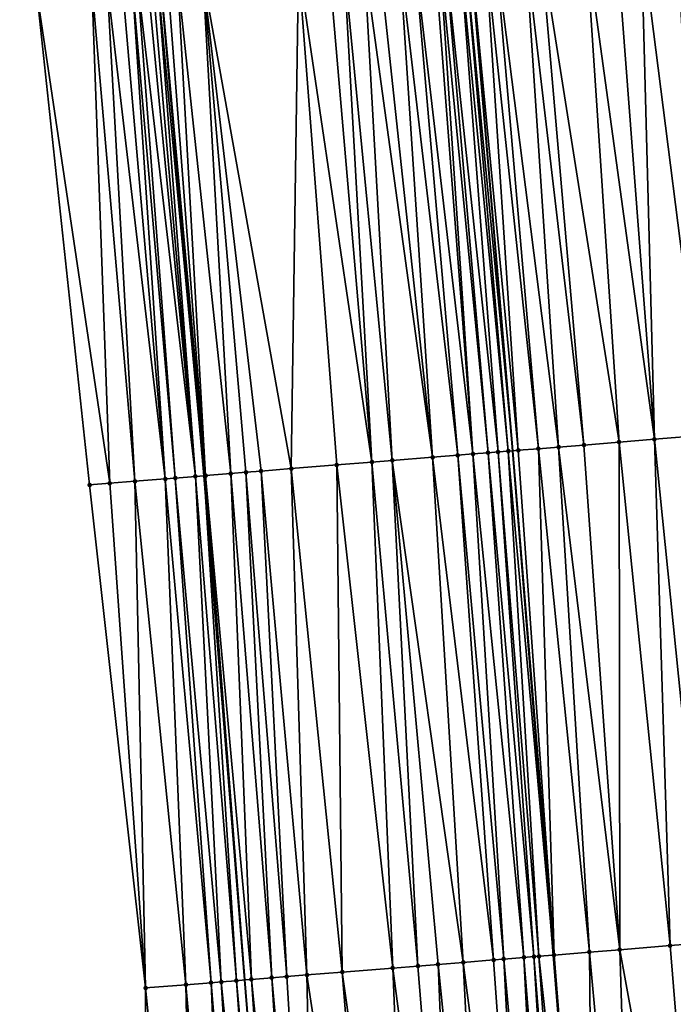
# Model space of a CAD drawing. Header units: feet. Extents: x 2004186 to 2014793, y 836912 to 864902.
# Tile 298 of 656: x 2010698 to 2010724, y 846398 to 846436. Entities that reach past the tile are written whole.
import ezdxf

# ---------------------------------------------------------------- set-up
doc = ezdxf.new("R2010")
doc.units = ezdxf.units.FT
doc.header["$LTSCALE"] = 100
doc.header["$MEASUREMENT"] = 0
for name, color, linetype, lineweight in [('EP_Travel Lane', 5, 'Continuous', 40), ('GPL_Skip Line', 2, 'Continuous', 40), ('Road Shots', 4, 'Continuous', 200), ('Road X-Section', 30, 'Continuous', 13)]:
    doc.layers.add(name, color=color, linetype=linetype, lineweight=lineweight)
doc.layers.add('I-77 SB_MM21-27-Surface-Border', color=7, linetype='Continuous')
doc.layers.add('I-77 SB_MM21-27-Surface-TIN', color=7, linetype='Continuous')

msp = doc.modelspace()

# ---------------------------------------------------------------- linework, layer by layer
at = {"layer": 'EP_Travel Lane'}
msp.add_polyline3d([(2010710.427281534, 846358.6636826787, 431.0598790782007), (2010708.84415915, 846378.5418675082, 431.2301920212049), (2010707.228482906, 846398.4750796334, 431.3984264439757), (2010705.61283548, 846418.4079362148, 431.5364268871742), (2010703.896541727, 846438.0590206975, 431.6706154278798), (2010702.005175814, 846457.9392202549, 431.8047084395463), (2010700.094050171, 846477.8456789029, 431.9339933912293), (2010698.182698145, 846497.7544955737, 432.1145469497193), (2010696.287928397, 846517.469890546, 432.2982350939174), (2010693.752455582, 846541.2357531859, 432.4414229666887), (2010691.53815431, 846561.1124940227, 432.5625172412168), (2010689.323838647, 846580.9893640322, 432.6556785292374), (2010687.109523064, 846600.8662333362, 432.7490151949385), (2010684.916266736, 846620.3862473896, 432.8704048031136), (2010682.365556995, 846640.2227027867, 432.9656242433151), (2010679.814833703, 846660.0592635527, 433.0354573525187), (2010677.264115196, 846679.8957871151, 433.1142516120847), (2010674.736842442, 846699.3669876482, 433.2019053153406)], dxfattribs=at)
at = {"layer": 'GPL_Skip Line'}
msp.add_polyline3d([(2010722.607946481, 846359.6180831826, 431.5534392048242), (2010721.029251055, 846379.5256798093, 431.7345156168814), (2010719.424851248, 846399.4601499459, 431.8844150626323), (2010717.820472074, 846419.3943637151, 432.0229026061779), (2010716.12549704, 846439.1858124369, 432.1563313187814), (2010714.296203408, 846459.0866051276, 432.3097081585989), (2010712.452399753, 846478.9998033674, 432.4492745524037), (2010710.60849604, 846498.9140822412, 432.6238982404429), (2010708.69003976, 846518.7259031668, 432.820283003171), (2010706.192759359, 846542.6460683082, 432.9817465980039), (2010703.951951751, 846562.519834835, 433.0951502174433), (2010701.711127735, 846582.3937468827, 433.1770790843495), (2010699.470299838, 846602.2676933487, 433.2515744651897), (2010697.235068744, 846621.9658725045, 433.3646820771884), (2010694.713833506, 846641.8061821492, 433.4433922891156), (2010692.192604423, 846661.6464433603, 433.533691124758), (2010689.671370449, 846681.4867430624, 433.6147614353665), (2010687.142786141, 846701.1469352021, 433.692900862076)], dxfattribs=at)
at = {"layer": 'I-77 SB_MM21-27-Surface-Border', "color": 3, "linetype": 'ByBlock', "lineweight": -2}
msp.add_polyline3d([(2010704.709131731, 846358.2158184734, 430.8054678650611), (2010703.322665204, 846378.0962043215, 430.9856400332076), (2010703.30105716, 846398.1580388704, 431.221363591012), (2010701.086626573, 846418.0423083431, 431.3410494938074), (2010698.992224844, 846437.6072583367, 431.4564328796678), (2010696.943988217, 846457.466916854, 431.5765682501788), (2010694.680344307, 846477.3401428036, 431.7026668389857), (2010692.814656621, 846497.2538801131, 431.8571424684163), (2010690.896616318, 846516.9242575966, 432.0285049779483), (2010687.93363266, 846540.5762063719, 432.1644652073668), (2010685.676783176, 846560.4480897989, 432.2909430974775), (2010683.419924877, 846580.3200508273, 432.4006376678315), (2010681.361785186, 846600.2146153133, 432.5028884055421), (2010679.541490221, 846619.6971818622, 432.6227180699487), (2010677.39120826, 846639.5849781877, 432.7353014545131), (2010676.629557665, 846659.6508278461, 432.9056721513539), (2010673.884149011, 846679.4623075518, 432.9953123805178), (2010670.968931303, 846698.8263281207, 433.0674297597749)], dxfattribs=at)
at = {"layer": 'I-77 SB_MM21-27-Surface-TIN', "color": 128, "linetype": 'ByBlock', "lineweight": -2}
for points in [[(2010722.890989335, 846439.8093243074, 432.4052100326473), (2010721.895212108, 846439.7175214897, 432.3733433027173), (2010723.413856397, 846419.8464285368, 432.2324892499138)], [(2010724.285083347, 846439.9377844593, 432.4595902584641), (2010722.890989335, 846439.8093243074, 432.4052100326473), (2010725.407354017, 846420.0075728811, 432.3034258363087)], [(2010722.890989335, 846439.8093243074, 432.4052100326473), (2010723.413856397, 846419.8464285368, 432.2324892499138), (2010725.407354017, 846420.0075728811, 432.3034258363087)], [(2010718.310401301, 846439.3871697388, 432.2374348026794), (2010717.11547112, 846439.2769793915, 432.2033232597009), (2010719.626210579, 846419.540258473, 432.0971264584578)], [(2010718.907868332, 846439.4422439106, 432.2577059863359), (2010718.310401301, 846439.3871697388, 432.2374348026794), (2010720.622956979, 846419.6208603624, 432.1284580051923)], [(2010718.310401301, 846439.3871697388, 432.2374348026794), (2010719.626210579, 846419.540258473, 432.0971264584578), (2010720.622956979, 846419.6208603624, 432.1284580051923)], [(2010720.700272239, 846439.6074359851, 432.3231801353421), (2010718.907868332, 846439.4422439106, 432.2577059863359), (2010722.018404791, 846419.7336678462, 432.1772167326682)], [(2010718.907868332, 846439.4422439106, 432.2577059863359), (2010720.622956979, 846419.6208603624, 432.1284580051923), (2010722.018404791, 846419.7336678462, 432.1772167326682)], [(2010721.895212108, 846439.7175214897, 432.3733433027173), (2010720.700272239, 846439.6074359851, 432.3231801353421), (2010723.413856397, 846419.8464285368, 432.2324892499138)], [(2010720.700272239, 846439.6074359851, 432.3231801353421), (2010722.018404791, 846419.7336678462, 432.1772167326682), (2010723.413856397, 846419.8464285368, 432.2324892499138)], [(2010714.72560286, 846439.0566841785, 432.1220127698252), (2010713.928972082, 846438.9833392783, 432.0816143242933), (2010716.237256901, 846419.2664083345, 431.9632755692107)], [(2010714.924758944, 846439.0750378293, 432.1294444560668), (2010714.72560286, 846439.0566841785, 432.1220127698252), (2010716.237256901, 846419.2664083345, 431.9632755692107)], [(2010715.123913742, 846439.0934053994, 432.1347451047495), (2010714.924758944, 846439.0750378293, 432.1294444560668), (2010716.835310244, 846419.314701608, 431.9915208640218)], [(2010714.924758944, 846439.0750378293, 432.1294444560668), (2010716.237256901, 846419.2664083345, 431.9632755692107), (2010716.835310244, 846419.314701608, 431.9915208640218)], [(2010715.721373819, 846439.1485548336, 432.1434935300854), (2010715.123913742, 846439.0934053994, 432.1347451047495), (2010717.234008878, 846419.3469414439, 432.0041815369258)], [(2010715.123913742, 846439.0934053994, 432.1347451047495), (2010716.835310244, 846419.314701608, 431.9915208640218), (2010717.234008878, 846419.3469414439, 432.0041815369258)], [(2010715.92052851, 846439.1669235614, 432.1486169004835), (2010715.721373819, 846439.1485548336, 432.1434935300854), (2010717.632706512, 846419.379193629, 432.0151231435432)], [(2010715.721373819, 846439.1485548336, 432.1434935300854), (2010717.234008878, 846419.3469414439, 432.0041815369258), (2010717.632706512, 846419.379193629, 432.0151231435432)], [(2010716.11968458, 846439.1852773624, 432.1560256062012), (2010715.92052851, 846439.1669235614, 432.1486169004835), (2010717.820472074, 846419.3943637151, 432.0229026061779)], [(2010715.92052851, 846439.1669235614, 432.1486169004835), (2010717.632706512, 846419.379193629, 432.0151231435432), (2010717.820472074, 846419.3943637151, 432.0229026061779)], [(2010716.11968458, 846439.1852773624, 432.1560256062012), (2010717.820472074, 846419.3943637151, 432.0229026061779), (2010716.12549704, 846439.1858124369, 432.1563313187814)], [(2010716.717158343, 846439.2402786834, 432.1874503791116), (2010716.12549704, 846439.1858124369, 432.1563313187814), (2010718.031407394, 846419.4114057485, 432.0316420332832)], [(2010718.031407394, 846419.4114057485, 432.0316420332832), (2010716.12549704, 846439.1858124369, 432.1563313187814), (2010717.820472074, 846419.3943637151, 432.0229026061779)], [(2010717.11547112, 846439.2769793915, 432.2033232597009), (2010716.717158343, 846439.2402786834, 432.1874503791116), (2010718.828812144, 846419.4757931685, 432.069805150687)], [(2010716.717158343, 846439.2402786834, 432.1874503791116), (2010718.031407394, 846419.4114057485, 432.0316420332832), (2010718.828812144, 846419.4757931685, 432.069805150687)], [(2010717.11547112, 846439.2769793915, 432.2033232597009), (2010718.828812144, 846419.4757931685, 432.069805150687), (2010719.626210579, 846419.540258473, 432.0971264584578)], [(2010710.543309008, 846438.6714315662, 431.9392990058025), (2010709.348376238, 846438.5612692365, 431.9008979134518), (2010712.250250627, 846418.9442557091, 431.8024619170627)], [(2010711.140779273, 846438.7264707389, 431.964928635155), (2010710.543309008, 846438.6714315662, 431.9392990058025), (2010712.250250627, 846418.9442557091, 431.8024619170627)], [(2010711.937410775, 846438.799807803, 432.0065267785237), (2010711.140779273, 846438.7264707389, 431.964928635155), (2010713.047649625, 846419.0087140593, 431.8307513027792)], [(2010711.140779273, 846438.7264707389, 431.964928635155), (2010712.250250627, 846418.9442557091, 431.8024619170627), (2010713.047649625, 846419.0087140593, 431.8307513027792)], [(2010712.534880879, 846438.8548487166, 432.0318898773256), (2010711.937410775, 846438.799807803, 432.0065267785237), (2010714.642453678, 846419.1375560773, 431.8977260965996)], [(2010711.937410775, 846438.799807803, 432.0065267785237), (2010713.047649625, 846419.0087140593, 431.8307513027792), (2010714.642453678, 846419.1375560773, 431.8977260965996)], [(2010713.331501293, 846438.9283057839, 432.0551153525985), (2010712.534880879, 846438.8548487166, 432.0318898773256), (2010714.642453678, 846419.1375560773, 431.8977260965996)], [(2010713.928972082, 846438.9833392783, 432.0816143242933), (2010713.331501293, 846438.9283057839, 432.0551153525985), (2010715.639203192, 846419.21811957, 431.9344026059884)], [(2010713.331501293, 846438.9283057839, 432.0551153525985), (2010714.642453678, 846419.1375560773, 431.8977260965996), (2010715.639203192, 846419.21811957, 431.9344026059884)], [(2010713.928972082, 846438.9833392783, 432.0816143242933), (2010715.639203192, 846419.21811957, 431.9344026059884), (2010716.237256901, 846419.2664083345, 431.9632755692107)], [(2010709.348376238, 846438.5612692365, 431.9008979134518), (2010705.564406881, 846438.212590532, 431.7534703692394), (2010709.060653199, 846418.6864399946, 431.6868424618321)], [(2010709.348376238, 846438.5612692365, 431.9008979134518), (2010709.060653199, 846418.6864399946, 431.6868424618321), (2010710.854803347, 846418.8314416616, 431.7546168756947)], [(2010709.348376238, 846438.5612692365, 431.9008979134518), (2010710.854803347, 846418.8314416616, 431.7546168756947), (2010712.250250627, 846418.9442557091, 431.8024619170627)], [(2010701.780427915, 846437.8640158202, 431.5901213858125), (2010701.182952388, 846437.8090335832, 431.5557748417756), (2010702.88078417, 846418.187218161, 431.4216096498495)], [(2010702.377903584, 846437.9189965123, 431.6247044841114), (2010701.780427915, 846437.8640158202, 431.5901213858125), (2010704.076892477, 846418.2837847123, 431.4808837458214)], [(2010701.780427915, 846437.8640158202, 431.5901213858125), (2010702.88078417, 846418.187218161, 431.4216096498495), (2010704.076892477, 846418.2837847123, 431.4808837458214)], [(2010702.77621809, 846437.9556785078, 431.6434423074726), (2010702.377903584, 846437.9189965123, 431.6247044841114), (2010704.076892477, 846418.2837847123, 431.4808837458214)], [(2010702.975373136, 846437.9740433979, 431.6491532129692), (2010702.77621809, 846437.9556785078, 431.6434423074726), (2010704.475593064, 846418.3160004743, 431.4968955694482)], [(2010702.77621809, 846437.9556785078, 431.6434423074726), (2010704.076892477, 846418.2837847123, 431.4808837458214), (2010704.475593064, 846418.3160004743, 431.4968955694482)], [(2010703.37367832, 846438.0108262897, 431.6524436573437), (2010702.975373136, 846437.9740433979, 431.6491532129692), (2010705.272990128, 846418.3804826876, 431.5218631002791)], [(2010702.975373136, 846437.9740433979, 431.6491532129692), (2010704.475593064, 846418.3160004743, 431.4968955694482), (2010705.272990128, 846418.3804826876, 431.5218631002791)], [(2010703.572832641, 846438.0291990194, 431.6569543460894), (2010703.37367832, 846438.0108262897, 431.6524436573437), (2010705.272990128, 846418.3804826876, 431.5218631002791)], [(2010703.771988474, 846438.0475553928, 431.6639692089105), (2010703.572832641, 846438.0291990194, 431.6569543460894), (2010705.272990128, 846418.3804826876, 431.5218631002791)], [(2010703.771988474, 846438.0475553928, 431.6639692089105), (2010705.61283548, 846418.4079362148, 431.5364268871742), (2010703.896541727, 846438.0590206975, 431.6706154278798)], [(2010703.771988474, 846438.0475553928, 431.6639692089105), (2010705.272990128, 846418.3804826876, 431.5218631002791), (2010705.61283548, 846418.4079362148, 431.5364268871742)], [(2010704.170304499, 846438.0842209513, 431.685223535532), (2010703.896541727, 846438.0590206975, 431.6706154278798), (2010705.67169134, 846418.4126907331, 431.5389491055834)], [(2010705.67169134, 846418.4126907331, 431.5389491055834), (2010703.896541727, 846438.0590206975, 431.6706154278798), (2010705.61283548, 846418.4079362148, 431.5364268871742)], [(2010704.568621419, 846438.1208768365, 431.7079588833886), (2010704.170304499, 846438.0842209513, 431.685223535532), (2010705.67169134, 846418.4126907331, 431.5389491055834)], [(2010705.564406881, 846438.212590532, 431.7534703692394), (2010704.568621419, 846438.1208768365, 431.7079588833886), (2010706.6684492, 846418.4931513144, 431.5899512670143)], [(2010704.568621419, 846438.1208768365, 431.7079588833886), (2010705.67169134, 846418.4126907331, 431.5389491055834), (2010706.6684492, 846418.4931513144, 431.5899512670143)], [(2010705.564406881, 846438.212590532, 431.7534703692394), (2010707.864549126, 846418.5898212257, 431.6348372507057), (2010709.060653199, 846418.6864399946, 431.6868424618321)], [(2010705.564406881, 846438.212590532, 431.7534703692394), (2010707.266499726, 846418.5414793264, 431.6133608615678), (2010707.864549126, 846418.5898212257, 431.6348372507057)], [(2010705.564406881, 846438.212590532, 431.7534703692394), (2010706.6684492, 846418.4931513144, 431.5899512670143), (2010707.266499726, 846418.5414793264, 431.6133608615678)], [(2010701.182952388, 846437.8090335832, 431.5557748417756), (2010698.992224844, 846437.6072583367, 431.4564328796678), (2010701.88402781, 846418.1067390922, 431.3731810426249)], [(2010698.992224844, 846437.6072583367, 431.4564328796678), (2010701.086626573, 846418.0423083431, 431.3410494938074), (2010701.88402781, 846418.1067390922, 431.3731810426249)], [(2010701.182952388, 846437.8090335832, 431.5557748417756), (2010701.88402781, 846418.1067390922, 431.3731810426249), (2010702.88078417, 846418.187218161, 431.4216096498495)], [(2010725.407354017, 846420.0075728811, 432.3034258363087), (2010723.413856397, 846419.8464285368, 432.2324892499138), (2010725.429000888, 846399.9452595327, 432.1028837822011)], [(2010719.626210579, 846419.540258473, 432.0971264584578), (2010718.828812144, 846419.4757931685, 432.069805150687), (2010720.843940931, 846399.574817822, 431.9346390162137)], [(2010720.622956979, 846419.6208603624, 432.1284580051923), (2010719.626210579, 846419.540258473, 432.0971264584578), (2010722.040040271, 846399.6714949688, 431.9735671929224)], [(2010719.626210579, 846419.540258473, 432.0971264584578), (2010720.843940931, 846399.574817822, 431.9346390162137), (2010722.040040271, 846399.6714949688, 431.9735671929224)], [(2010722.018404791, 846419.7336678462, 432.1772167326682), (2010720.622956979, 846419.6208603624, 432.1284580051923), (2010722.040040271, 846399.6714949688, 431.9735671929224)], [(2010723.413856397, 846419.8464285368, 432.2324892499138), (2010722.018404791, 846419.7336678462, 432.1772167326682), (2010724.033543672, 846399.8325680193, 432.0453047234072)], [(2010722.018404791, 846419.7336678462, 432.1772167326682), (2010722.040040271, 846399.6714949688, 431.9735671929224), (2010724.033543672, 846399.8325680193, 432.0453047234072)], [(2010723.413856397, 846419.8464285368, 432.2324892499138), (2010724.033543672, 846399.8325680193, 432.0453047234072), (2010725.429000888, 846399.9452595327, 432.1028837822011)], [(2010715.639203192, 846419.21811957, 431.9344026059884), (2010714.642453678, 846419.1375560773, 431.8977260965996), (2010717.056273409, 846399.2689153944, 431.7814973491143)], [(2010716.237256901, 846419.2664083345, 431.9632755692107), (2010715.639203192, 846419.21811957, 431.9344026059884), (2010717.4549771, 846399.3010928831, 431.8004290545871)], [(2010715.639203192, 846419.21811957, 431.9344026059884), (2010717.056273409, 846399.2689153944, 431.7814973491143), (2010717.4549771, 846399.3010928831, 431.8004290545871)], [(2010716.835310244, 846419.314701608, 431.9915208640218), (2010716.237256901, 846419.2664083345, 431.9632755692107), (2010718.252390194, 846399.3653774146, 431.8469918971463)], [(2010716.237256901, 846419.2664083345, 431.9632755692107), (2010717.4549771, 846399.3010928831, 431.8004290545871), (2010718.252390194, 846399.3653774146, 431.8469918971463)], [(2010717.234008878, 846419.3469414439, 432.0041815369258), (2010716.835310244, 846419.314701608, 431.9915208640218), (2010718.651093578, 846399.3975586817, 431.8654570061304)], [(2010716.835310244, 846419.314701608, 431.9915208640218), (2010718.252390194, 846399.3653774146, 431.8469918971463), (2010718.651093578, 846399.3975586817, 431.8654570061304)], [(2010717.632706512, 846419.379193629, 432.0151231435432), (2010717.234008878, 846419.3469414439, 432.0041815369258), (2010718.850443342, 846399.4136730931, 431.8717531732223)], [(2010717.234008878, 846419.3469414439, 432.0041815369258), (2010718.651093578, 846399.3975586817, 431.8654570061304), (2010718.850443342, 846399.4136730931, 431.8717531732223)], [(2010717.632706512, 846419.379193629, 432.0151231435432), (2010719.424851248, 846399.4601499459, 431.8844150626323), (2010717.820472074, 846419.3943637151, 432.0229026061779)], [(2010717.632706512, 846419.379193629, 432.0151231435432), (2010718.850443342, 846399.4136730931, 431.8717531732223), (2010719.424851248, 846399.4601499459, 431.8844150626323)], [(2010718.031407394, 846419.4114057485, 432.0316420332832), (2010717.820472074, 846419.3943637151, 432.0229026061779), (2010719.448488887, 846399.4620625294, 431.8849361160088)], [(2010719.448488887, 846399.4620625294, 431.8849361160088), (2010717.820472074, 846419.3943637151, 432.0229026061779), (2010719.424851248, 846399.4601499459, 431.8844150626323)], [(2010718.828812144, 846419.4757931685, 432.069805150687), (2010718.031407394, 846419.4114057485, 432.0316420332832), (2010719.448488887, 846399.4620625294, 431.8849361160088)], [(2010718.828812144, 846419.4757931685, 432.069805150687), (2010719.448488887, 846399.4620625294, 431.8849361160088), (2010720.843940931, 846399.574817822, 431.9346390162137)], [(2010710.854803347, 846418.8314416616, 431.7546168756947), (2010709.060653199, 846418.6864399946, 431.6868424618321), (2010711.075749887, 846398.785860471, 431.5460040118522)], [(2010712.250250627, 846418.9442557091, 431.8024619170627), (2010710.854803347, 846418.8314416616, 431.7546168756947), (2010713.069256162, 846398.9468980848, 431.6221176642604)], [(2010710.854803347, 846418.8314416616, 431.7546168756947), (2010711.075749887, 846398.785860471, 431.5460040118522), (2010713.069256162, 846398.9468980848, 431.6221176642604)], [(2010713.047649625, 846419.0087140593, 431.8307513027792), (2010712.250250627, 846418.9442557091, 431.8024619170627), (2010714.066006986, 846399.0274454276, 431.6566505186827)], [(2010712.250250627, 846418.9442557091, 431.8024619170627), (2010713.069256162, 846398.9468980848, 431.6221176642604), (2010714.066006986, 846399.0274454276, 431.6566505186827)], [(2010714.642453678, 846419.1375560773, 431.8977260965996), (2010713.047649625, 846419.0087140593, 431.8307513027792), (2010715.860170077, 846399.1722874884, 431.7364883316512)], [(2010713.047649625, 846419.0087140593, 431.8307513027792), (2010714.863412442, 846399.0918241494, 431.6915816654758), (2010715.860170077, 846399.1722874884, 431.7364883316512)], [(2010713.047649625, 846419.0087140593, 431.8307513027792), (2010714.066006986, 846399.0274454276, 431.6566505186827), (2010714.863412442, 846399.0918241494, 431.6915816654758)], [(2010714.642453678, 846419.1375560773, 431.8977260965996), (2010715.860170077, 846399.1722874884, 431.7364883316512), (2010717.056273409, 846399.2689153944, 431.7814973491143)], [(2010705.272990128, 846418.3804826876, 431.5218631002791), (2010704.475593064, 846418.3160004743, 431.4968955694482), (2010706.291336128, 846398.3993541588, 431.3653119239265)], [(2010705.272990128, 846418.3804826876, 431.5218631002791), (2010706.889385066, 846398.4477017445, 431.3836630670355), (2010705.61283548, 846418.4079362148, 431.5364268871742)], [(2010705.272990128, 846418.3804826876, 431.5218631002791), (2010706.291336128, 846398.3993541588, 431.3653119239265), (2010706.889385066, 846398.4477017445, 431.3836630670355)], [(2010705.67169134, 846418.4126907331, 431.5389491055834), (2010705.61283548, 846418.4079362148, 431.5364268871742), (2010707.228482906, 846398.4750796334, 431.3984264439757)], [(2010706.889385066, 846398.4477017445, 431.3836630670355), (2010707.228482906, 846398.4750796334, 431.3984264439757), (2010705.61283548, 846418.4079362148, 431.5364268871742)], [(2010706.6684492, 846418.4931513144, 431.5899512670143), (2010705.67169134, 846418.4126907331, 431.5389491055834), (2010707.487439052, 846398.4959870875, 431.4097006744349)], [(2010705.67169134, 846418.4126907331, 431.5389491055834), (2010707.228482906, 846398.4750796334, 431.3984264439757), (2010707.487439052, 846398.4959870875, 431.4097006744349)], [(2010707.266499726, 846418.5414793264, 431.6133608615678), (2010706.6684492, 846418.4931513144, 431.5899512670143), (2010708.284844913, 846398.5603608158, 431.4452484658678)], [(2010706.6684492, 846418.4931513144, 431.5899512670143), (2010707.487439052, 846398.4959870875, 431.4097006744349), (2010708.284844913, 846398.5603608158, 431.4452484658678)], [(2010707.864549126, 846418.5898212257, 431.6348372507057), (2010707.266499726, 846418.5414793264, 431.6133608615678), (2010708.882894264, 846398.6087033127, 431.4642280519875)], [(2010707.266499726, 846418.5414793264, 431.6133608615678), (2010708.284844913, 846398.5603608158, 431.4452484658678), (2010708.882894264, 846398.6087033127, 431.4642280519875)], [(2010709.060653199, 846418.6864399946, 431.6868424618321), (2010707.864549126, 846418.5898212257, 431.6348372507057), (2010709.680294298, 846398.6731488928, 431.49090274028)], [(2010707.864549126, 846418.5898212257, 431.6348372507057), (2010708.882894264, 846398.6087033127, 431.4642280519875), (2010709.680294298, 846398.6731488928, 431.49090274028)], [(2010709.060653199, 846418.6864399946, 431.6868424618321), (2010709.680294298, 846398.6731488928, 431.49090274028), (2010711.075749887, 846398.785860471, 431.5460040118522)], [(2010701.88402781, 846418.1067390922, 431.3731810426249), (2010701.086626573, 846418.0423083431, 431.3410494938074), (2010703.30105716, 846398.1580388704, 431.221363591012)], [(2010702.88078417, 846418.187218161, 431.4216096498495), (2010701.88402781, 846418.1067390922, 431.3731810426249), (2010703.30105716, 846398.1580388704, 431.221363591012)], [(2010704.076892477, 846418.2837847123, 431.4808837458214), (2010702.88078417, 846418.187218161, 431.4216096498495), (2010704.895871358, 846398.2867557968, 431.2962294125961)], [(2010702.88078417, 846418.187218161, 431.4216096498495), (2010703.30105716, 846398.1580388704, 431.221363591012), (2010704.895871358, 846398.2867557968, 431.2962294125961)], [(2010704.475593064, 846418.3160004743, 431.4968955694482), (2010704.076892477, 846418.2837847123, 431.4808837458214), (2010705.892633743, 846398.3671605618, 431.3483694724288)], [(2010704.076892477, 846418.2837847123, 431.4808837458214), (2010704.895871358, 846398.2867557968, 431.2962294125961), (2010705.892633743, 846398.3671605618, 431.3483694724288)], [(2010704.475593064, 846418.3160004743, 431.4968955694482), (2010705.892633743, 846398.3671605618, 431.3483694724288), (2010706.291336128, 846398.3993541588, 431.3653119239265)], [(2010724.033543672, 846399.8325680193, 432.0453047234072), (2010722.040040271, 846399.6714949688, 431.9735671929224), (2010725.649993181, 846379.8991141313, 431.8835675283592)], [(2010725.429000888, 846399.9452595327, 432.1028837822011), (2010724.033543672, 846399.8325680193, 432.0453047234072), (2010725.649993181, 846379.8991141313, 431.8835675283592)], [(2010717.4549771, 846399.3010928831, 431.8004290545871), (2010717.056273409, 846399.2689153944, 431.7814973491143), (2010718.473368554, 846379.3194038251, 431.6189550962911)], [(2010718.252390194, 846399.3653774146, 431.8469918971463), (2010717.4549771, 846399.3010928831, 431.8004290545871), (2010719.270779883, 846379.3837101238, 431.6608513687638)], [(2010717.4549771, 846399.3010928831, 431.8004290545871), (2010718.473368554, 846379.3194038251, 431.6189550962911), (2010719.270779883, 846379.3837101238, 431.6608513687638)], [(2010718.651093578, 846399.3975586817, 431.8654570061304), (2010718.252390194, 846399.3653774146, 431.8469918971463), (2010719.868840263, 846379.431916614, 431.6950134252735)], [(2010718.252390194, 846399.3653774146, 431.8469918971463), (2010719.270779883, 846379.3837101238, 431.6608513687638), (2010719.868840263, 846379.431916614, 431.6950134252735)], [(2010718.850443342, 846399.4136730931, 431.8717531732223), (2010718.651093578, 846399.3975586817, 431.8654570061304), (2010720.267544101, 846379.4640922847, 431.7133057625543)], [(2010718.651093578, 846399.3975586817, 431.8654570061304), (2010719.868840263, 846379.431916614, 431.6950134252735), (2010720.267544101, 846379.4640922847, 431.7133057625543)], [(2010718.850443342, 846399.4136730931, 431.8717531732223), (2010721.029251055, 846379.5256798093, 431.7345156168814), (2010719.424851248, 846399.4601499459, 431.8844150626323)], [(2010718.850443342, 846399.4136730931, 431.8717531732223), (2010720.267544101, 846379.4640922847, 431.7133057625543), (2010721.029251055, 846379.5256798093, 431.7345156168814)], [(2010719.448488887, 846399.4620625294, 431.8849361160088), (2010719.424851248, 846399.4601499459, 431.8844150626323), (2010721.029251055, 846379.5256798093, 431.7345156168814)], [(2010720.843940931, 846399.574817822, 431.9346390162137), (2010719.448488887, 846399.4620625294, 431.8849361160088), (2010721.029251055, 846379.5256798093, 431.7345156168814)], [(2010722.040040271, 846399.6714949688, 431.9735671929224), (2010720.843940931, 846399.574817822, 431.9346390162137), (2010722.659737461, 846379.6575121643, 431.7799167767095)], [(2010720.843940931, 846399.574817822, 431.9346390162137), (2010721.029251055, 846379.5256798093, 431.7345156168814), (2010722.659737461, 846379.6575121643, 431.7799167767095)], [(2010722.040040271, 846399.6714949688, 431.9735671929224), (2010722.659737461, 846379.6575121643, 431.7799167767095), (2010725.649993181, 846379.8991141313, 431.8835675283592)], [(2010713.069256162, 846398.9468980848, 431.6221176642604), (2010711.075749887, 846398.785860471, 431.5460040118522), (2010713.888294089, 846378.949141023, 431.4372001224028)], [(2010714.066006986, 846399.0274454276, 431.6566505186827), (2010713.069256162, 846398.9468980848, 431.6221176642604), (2010715.682448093, 846379.0940951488, 431.5002224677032)], [(2010713.069256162, 846398.9468980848, 431.6221176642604), (2010713.888294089, 846378.949141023, 431.4372001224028), (2010715.682448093, 846379.0940951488, 431.5002224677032)], [(2010714.863412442, 846399.0918241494, 431.6915816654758), (2010714.066006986, 846399.0274454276, 431.6566505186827), (2010715.682448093, 846379.0940951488, 431.5002224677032)], [(2010715.860170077, 846399.1722874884, 431.7364883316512), (2010714.863412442, 846399.0918241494, 431.6915816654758), (2010716.878556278, 846379.1906632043, 431.5502594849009)], [(2010714.863412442, 846399.0918241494, 431.6915816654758), (2010715.682448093, 846379.0940951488, 431.5002224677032), (2010716.878556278, 846379.1906632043, 431.5502594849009)], [(2010717.056273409, 846399.2689153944, 431.7814973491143), (2010715.860170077, 846399.1722874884, 431.7364883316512), (2010718.473368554, 846379.3194038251, 431.6189550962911)], [(2010715.860170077, 846399.1722874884, 431.7364883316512), (2010716.878556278, 846379.1906632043, 431.5502594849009), (2010718.473368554, 846379.3194038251, 431.6189550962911)], [(2010708.284844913, 846398.5603608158, 431.4452484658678), (2010707.487439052, 846398.4959870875, 431.4097006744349), (2010709.50257287, 846378.5949496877, 431.2665215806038)], [(2010708.882894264, 846398.6087033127, 431.4642280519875), (2010708.284844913, 846398.5603608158, 431.4452484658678), (2010710.100627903, 846378.6432221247, 431.2929069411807)], [(2010708.284844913, 846398.5603608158, 431.4452484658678), (2010709.50257287, 846378.5949496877, 431.2665215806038), (2010710.100627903, 846378.6432221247, 431.2929069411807)], [(2010709.680294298, 846398.6731488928, 431.49090274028), (2010708.882894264, 846398.6087033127, 431.4642280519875), (2010710.100627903, 846378.6432221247, 431.2929069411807)], [(2010711.075749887, 846398.785860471, 431.5460040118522), (2010709.680294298, 846398.6731488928, 431.49090274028), (2010712.692189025, 846378.8525344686, 431.3917030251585)], [(2010709.680294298, 846398.6731488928, 431.49090274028), (2010710.100627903, 846378.6432221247, 431.2929069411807), (2010712.692189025, 846378.8525344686, 431.3917030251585)], [(2010711.075749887, 846398.785860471, 431.5460040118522), (2010712.692189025, 846378.8525344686, 431.3917030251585), (2010713.888294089, 846378.949141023, 431.4372001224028)], [(2010704.895871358, 846398.2867557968, 431.2962294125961), (2010703.30105716, 846398.1580388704, 431.221363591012), (2010705.316182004, 846378.2571121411, 431.0736269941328)], [(2010703.30105716, 846398.1580388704, 431.221363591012), (2010703.322665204, 846378.0962043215, 430.9856400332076), (2010705.316182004, 846378.2571121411, 431.0736269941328)], [(2010705.892633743, 846398.3671605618, 431.3483694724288), (2010704.895871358, 846398.2867557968, 431.2962294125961), (2010706.711648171, 846378.3696932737, 431.141625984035)], [(2010704.895871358, 846398.2867557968, 431.2962294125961), (2010705.316182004, 846378.2571121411, 431.0736269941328), (2010706.711648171, 846378.3696932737, 431.141625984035)], [(2010706.291336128, 846398.3993541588, 431.3653119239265), (2010705.892633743, 846398.3671605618, 431.3483694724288), (2010707.509058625, 846378.4340103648, 431.1822496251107)], [(2010705.892633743, 846398.3671605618, 431.3483694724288), (2010706.711648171, 846378.3696932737, 431.141625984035), (2010707.509058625, 846378.4340103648, 431.1822496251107)], [(2010706.889385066, 846398.4477017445, 431.3836630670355), (2010706.291336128, 846398.3993541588, 431.3653119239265), (2010708.306458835, 846378.4984537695, 431.207977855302)], [(2010706.291336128, 846398.3993541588, 431.3653119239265), (2010707.907761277, 846378.4662006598, 431.1988174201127), (2010708.306458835, 846378.4984537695, 431.207977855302)], [(2010706.291336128, 846398.3993541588, 431.3653119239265), (2010707.509058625, 846378.4340103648, 431.1822496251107), (2010707.907761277, 846378.4662006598, 431.1988174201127)], [(2010706.889385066, 846398.4477017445, 431.3836630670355), (2010708.705160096, 846378.5306612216, 431.2225224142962), (2010707.228482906, 846398.4750796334, 431.3984264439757)], [(2010706.889385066, 846398.4477017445, 431.3836630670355), (2010708.505808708, 846378.5145668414, 431.2141480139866), (2010708.705160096, 846378.5306612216, 431.2225224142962)], [(2010706.889385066, 846398.4477017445, 431.3836630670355), (2010708.306458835, 846378.4984537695, 431.207977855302), (2010708.505808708, 846378.5145668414, 431.2141480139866)], [(2010707.487439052, 846398.4959870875, 431.4097006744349), (2010707.228482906, 846398.4750796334, 431.3984264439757), (2010708.84415915, 846378.5418675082, 431.2301920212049)], [(2010708.705160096, 846378.5306612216, 431.2225224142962), (2010708.84415915, 846378.5418675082, 431.2301920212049), (2010707.228482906, 846398.4750796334, 431.3984264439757)], [(2010707.487439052, 846398.4959870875, 431.4097006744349), (2010708.84415915, 846378.5418675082, 431.2301920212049), (2010709.50257287, 846378.5949496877, 431.2665215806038)]]:
    msp.add_3dface(points, dxfattribs=at)
at = {"layer": 'Road Shots', "lineweight": 100}
for p in [(2010719.626210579, 846419.540258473, 432.0971264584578), (2010720.622956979, 846419.6208603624, 432.1284580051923), (2010722.018404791, 846419.7336678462, 432.1772167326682), (2010723.413856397, 846419.8464285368, 432.2324892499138), (2010715.639203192, 846419.21811957, 431.9344026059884), (2010716.237256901, 846419.2664083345, 431.9632755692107), (2010716.835310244, 846419.314701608, 431.9915208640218), (2010717.234008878, 846419.3469414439, 432.0041815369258), (2010717.632706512, 846419.379193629, 432.0151231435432), (2010718.031407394, 846419.4114057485, 432.0316420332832), (2010718.828812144, 846419.4757931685, 432.069805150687), (2010710.854803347, 846418.8314416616, 431.7546168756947), (2010712.250250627, 846418.9442557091, 431.8024619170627), (2010713.047649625, 846419.0087140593, 431.8307513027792), (2010714.642453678, 846419.1375560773, 431.8977260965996), (2010705.272990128, 846418.3804826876, 431.5218631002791), (2010705.67169134, 846418.4126907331, 431.5389491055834), (2010706.6684492, 846418.4931513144, 431.5899512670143), (2010707.266499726, 846418.5414793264, 431.6133608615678), (2010707.864549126, 846418.5898212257, 431.6348372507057), (2010709.060653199, 846418.6864399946, 431.6868424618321), (2010701.086626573, 846418.0423083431, 431.3410494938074), (2010701.88402781, 846418.1067390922, 431.3731810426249), (2010702.88078417, 846418.187218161, 431.4216096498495), (2010704.076892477, 846418.2837847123, 431.4808837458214), (2010704.475593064, 846418.3160004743, 431.4968955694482), (2010724.033543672, 846399.8325680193, 432.0453047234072), (2010717.4549771, 846399.3010928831, 431.8004290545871), (2010718.252390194, 846399.3653774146, 431.8469918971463), (2010718.651093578, 846399.3975586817, 431.8654570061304), (2010718.850443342, 846399.4136730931, 431.8717531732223), (2010719.448488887, 846399.4620625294, 431.8849361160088), (2010720.843940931, 846399.574817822, 431.9346390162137), (2010722.040040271, 846399.6714949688, 431.9735671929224), (2010713.069256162, 846398.9468980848, 431.6221176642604), (2010714.066006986, 846399.0274454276, 431.6566505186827), (2010714.863412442, 846399.0918241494, 431.6915816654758), (2010715.860170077, 846399.1722874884, 431.7364883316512), (2010717.056273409, 846399.2689153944, 431.7814973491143), (2010708.284844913, 846398.5603608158, 431.4452484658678), (2010708.882894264, 846398.6087033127, 431.4642280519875), (2010709.680294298, 846398.6731488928, 431.49090274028), (2010711.075749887, 846398.785860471, 431.5460040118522), (2010703.30105716, 846398.1580388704, 431.221363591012), (2010704.895871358, 846398.2867557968, 431.2962294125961), (2010705.892633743, 846398.3671605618, 431.3483694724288), (2010706.291336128, 846398.3993541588, 431.3653119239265), (2010706.889385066, 846398.4477017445, 431.3836630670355), (2010707.487439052, 846398.4959870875, 431.4097006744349)]:
    msp.add_point(p, dxfattribs=at)
at = {"layer": 'Road X-Section', "extrusion": (-0.0808248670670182, 0.9967022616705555, 0.007207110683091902), "elevation": 681115.2377720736, "flags": 128}
msp.add_lwpolyline([(-2072535.773322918, -4477.648148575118), (-2072536.573322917, -4477.616016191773), (-2072537.573322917, -4477.567586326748), (-2072538.773322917, -4477.508310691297), (-2072539.173322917, -4477.492298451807), (-2072539.973322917, -4477.467330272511), (-2072540.373322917, -4477.450243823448), (-2072541.373322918, -4477.399240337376), (-2072541.973322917, -4477.375830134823), (-2072542.573322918, -4477.354353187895), (-2072543.773322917, -4477.302346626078), (-2072545.573322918, -4477.234570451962), (-2072546.973322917, -4477.186724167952), (-2072547.773322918, -4477.158434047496), (-2072549.373322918, -4477.091457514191), (-2072550.373322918, -4477.054780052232), (-2072550.973322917, -4477.025906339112), (-2072551.573322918, -4476.997660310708), (-2072551.973322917, -4476.984999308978), (-2072552.373322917, -4476.974057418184), (-2072552.773322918, -4476.957538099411), (-2072553.573322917, -4476.919373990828), (-2072554.373322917, -4476.892051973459), (-2072555.373322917, -4476.860719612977), (-2072556.773322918, -4476.811959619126), (-2072558.173322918, -4476.756685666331), (-2072560.173322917, -4476.685747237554), (-2072561.373322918, -4476.633811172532), (-2072562.173322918, -4476.596607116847), (-2072562.573322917, -4476.577957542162), (-2072563.373322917, -4476.552288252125), (-2072564.773322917, -4476.515997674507), (-2072565.573322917, -4476.487860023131), (-2072567.173322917, -4476.420800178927), (-2072568.173322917, -4476.380751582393), (-2072569.373322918, -4476.328912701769), (-2072570.973322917, -4476.266151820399), (-2072573.773322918, -4476.164411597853), (-2072574.773322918, -4476.122999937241), (-2072575.573322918, -4476.095286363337), (-2072575.973322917, -4476.085366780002), (-2072576.173322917, -4476.078430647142), (-2072576.373322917, -4476.068682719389), (-2072576.973322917, -4476.028715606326), (-2072577.173322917, -4476.017156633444), (-2072577.373322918, -4476.008269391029), (-2072578.173322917, -4475.982208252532), (-2072578.973322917, -4475.947511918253), (-2072579.973322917, -4475.913652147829), (-2072582.173322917, -4475.832318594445), (-2072582.973322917, -4475.803737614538)], dxfattribs=at)
at = {"layer": 'Road X-Section', "extrusion": (-0.08082431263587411, 0.9966952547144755, 0.008124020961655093), "elevation": 681090.8187451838, "flags": 128}
msp.add_lwpolyline([(-2072536.382677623, -5102.143097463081), (-2072537.982677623, -5102.068229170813), (-2072538.982677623, -5102.016087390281), (-2072539.382677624, -5101.999144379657), (-2072539.982677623, -5101.980792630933), (-2072540.582677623, -5101.954754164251), (-2072541.382677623, -5101.919205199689), (-2072541.982677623, -5101.900224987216), (-2072542.782677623, -5101.873549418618), (-2072544.182677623, -5101.818446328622), (-2072546.182677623, -5101.74233016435), (-2072547.182677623, -5101.707796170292), (-2072547.982677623, -5101.672863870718), (-2072548.982677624, -5101.627955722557), (-2072550.182677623, -5101.582945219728), (-2072550.582677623, -5101.564012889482), (-2072551.382677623, -5101.517448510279), (-2072551.782677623, -5101.498982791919), (-2072551.982677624, -5101.492686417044), (-2072552.582677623, -5101.479503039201), (-2072553.982677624, -5101.429798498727), (-2072555.182677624, -5101.390869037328), (-2072557.182677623, -5101.3191291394), (-2072558.582677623, -5101.261548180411), (-2072560.382677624, -5101.201688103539), (-2072561.382677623, -5101.162700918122), (-2072562.982677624, -5101.089197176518), (-2072563.582677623, -5101.067943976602), (-2072564.982677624, -5101.027086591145), (-2072566.582677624, -5100.967695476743), (-2072567.782677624, -5100.918244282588), (-2072569.982677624, -5100.826621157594), (-2072570.982677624, -5100.788480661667), (-2072572.182677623, -5100.746999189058), (-2072574.182677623, -5100.665600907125), (-2072575.582677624, -5100.618912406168), (-2072575.982677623, -5100.601707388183), (-2072576.982677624, -5100.548276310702), (-2072577.582677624, -5100.524130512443), (-2072578.382677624, -5100.492363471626), (-2072579.582677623, -5100.443945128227), (-2072580.982677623, -5100.392226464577), (-2072581.782677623, -5100.362566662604), (-2072581.982677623, -5100.355819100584)], dxfattribs=at)

doc.saveas('drawing.dxf')
